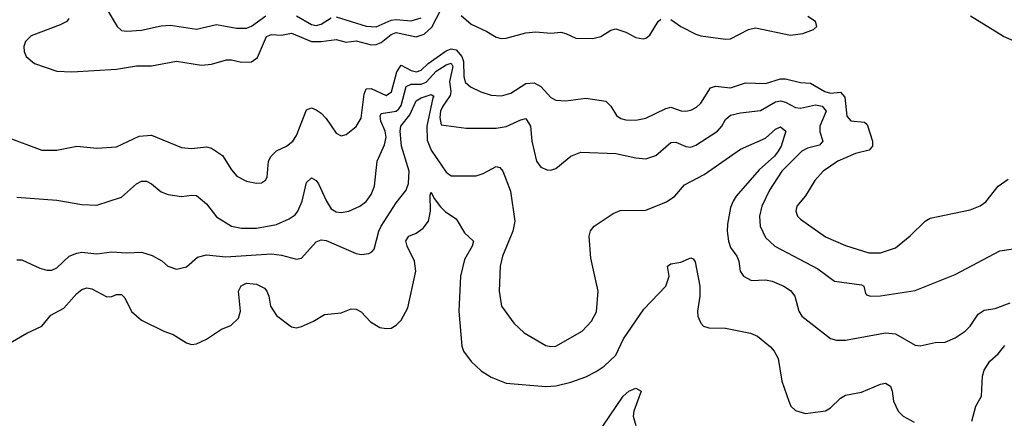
# Model space of a CAD drawing. Header units: inches. Extents: x 1305375 to 1407406, y 744550 to 841633.
# Tile 365 of 509: x 1364121 to 1368067, y 803421 to 805017. Entities that reach past the tile are written whole.
import ezdxf

# ---------------------------------------------------------------- set-up
doc = ezdxf.new("R2010")
doc.units = ezdxf.units.IN
doc.header["$MEASUREMENT"] = 0
doc.layers.add('B3860', color=7, linetype='Continuous')

msp = doc.modelspace()

# ---------------------------------------------------------------- linework, layer by layer
at = {"layer": 'B3860', "color": 5}
for points, elevation in [([(1364319, 805021), (1364310.1, 805009.9), (1364283.8, 804996.2), (1364168, 804952), (1364145, 804930), (1364137.6, 804910), (1364139, 804890), (1364147, 804870), (1364181.1, 804841.1), (1364270, 804810.1), (1364330, 804808.2), (1364510, 804818.8), (1364590, 804831.9), (1364650, 804831.5), (1364750, 804850.9), (1364850, 804835), (1364890, 804839.4), (1364950, 804855.8), (1364970, 804855.8), (1365010, 804846.4), (1365050, 804847.8), (1365074.3, 804865.7), (1365109.9, 804950), (1365130, 804958.2), (1365170, 804955.5), (1365210, 804963.3), (1365290, 804930.1), (1365330, 804929.8), (1365390, 804937.2), (1365430, 804927.1), (1365470, 804932.3), (1365530, 804916.3), (1365550, 804918), (1365570, 804925.8), (1365610, 804957.4), (1365630, 804965.4), (1365710, 804948.3), (1365741.7, 804958.3), (1365772.8, 804987.2), (1365810, 805058.9)], 1220), ([(1364470, 805059.5), (1364512.4, 804990), (1364530, 804974), (1364550.3, 804970.3), (1364610, 804975.2), (1364688.4, 804991.6), (1364725.4, 804994.6), (1364830, 804979.4), (1364910, 804997.8), (1364990, 804982.5), (1365030, 804983.1), (1365050, 804991.4), (1365108.2, 805031.8)], 1240), ([(1365230, 805032.7), (1365290, 804997), (1365310, 804993.3), (1365330, 804999.1), (1365370, 805024.2)], 1240), ([(1365390, 805028), (1365510, 804991), (1365550, 804988), (1365610, 805014.5), (1365630, 805017.6), (1365690, 805012.1), (1365730, 805023.9)], 1240), ([(1365890, 805033.1), (1365930, 804998.7), (1365993.4, 804970), (1366030, 804946.5), (1366050, 804941.7), (1366070, 804942.3), (1366150, 804963.8), (1366190, 804968.5), (1366250, 804963.3), (1366290, 804966.7), (1366310, 804961.9), (1366350, 804942.5), (1366417.8, 804942.2), (1366450, 804950.1), (1366490, 804975.1), (1366510, 804979.8), (1366550, 804967.5), (1366590, 804945.3), (1366619.2, 804940.8), (1366630, 804942.3), (1366645.7, 804954.3), (1366679.8, 805010), (1366690, 805018.6)], 1220), ([(1366730, 805018), (1366770.1, 804990.1), (1366830, 804959.3), (1366850, 804952.5), (1366950, 804938.8), (1366970, 804940.8), (1367042.2, 804977.8), (1367070, 804984.1), (1367210, 804955.3), (1367258.8, 804961.2), (1367302, 804978), (1367315.6, 804990), (1367309.6, 805010), (1367278.9, 805030)], 1220), ([(1368170, 804903.2), (1368063.5, 804950), (1367931.3, 805031.3)], 1180), ([(1364067.8, 804547.8), (1364210, 804494.2), (1364270, 804494.7), (1364350, 804510.2), (1364430, 804502.9), (1364510, 804508.4), (1364599.5, 804550), (1364650, 804554.5), (1364770, 804505.2), (1364810, 804501.4), (1364870, 804507.7), (1364890, 804502.3), (1364933.5, 804473.5), (1364970, 804415.3), (1364992, 804390), (1365030, 804370.2), (1365070, 804362.4), (1365090, 804364), (1365106.2, 804373.8), (1365113.5, 804386.5), (1365118.8, 804450), (1365128.7, 804470), (1365150, 804491.6), (1365190, 804510.4), (1365216.3, 804530), (1365230, 804553.4), (1365270, 804656), (1365290, 804664.6), (1365310, 804655.6), (1365330, 804642.3), (1365350, 804620.9), (1365390, 804562), (1365410, 804551.7), (1365430, 804557.7), (1365470, 804589.1), (1365490, 804622), (1365501.8, 804718.2), (1365510, 804740.6), (1365530, 804740.7), (1365590, 804713.3), (1365611.5, 804728.5), (1365632.1, 804807.9), (1365650, 804834.3), (1365690, 804813.8), (1365712, 804808), (1365730, 804815.2), (1365758.2, 804841.8), (1365830, 804892.1), (1365850, 804900.7), (1365870, 804896.3), (1365892.5, 804870), (1365899.2, 804850), (1365900.5, 804790), (1365906.1, 804766.1), (1365928.1, 804748.1), (1365968.6, 804728.6), (1366010, 804715), (1366051.5, 804711.5), (1366090, 804723.1), (1366150, 804761.9), (1366183.5, 804763.6), (1366209.6, 804749.6), (1366250, 804705.2), (1366270, 804694.7), (1366310, 804691.8), (1366390, 804702.7), (1366470.1, 804690.1), (1366490, 804670.4), (1366512.9, 804632.9), (1366530, 804621.6), (1366550, 804615.9), (1366590, 804614.8), (1366630, 804622.5), (1366710, 804661.7), (1366730, 804666), (1366772.4, 804652.4), (1366790, 804650.2), (1366810, 804655), (1366832.9, 804667.1), (1366850, 804682.8), (1366890, 804744), (1366910, 804751.1), (1366970, 804743.6), (1367030, 804764.4), (1367110, 804761.8), (1367170, 804780.1), (1367190, 804780.3), (1367250, 804765.3), (1367290, 804762.9), (1367348.1, 804730), (1367370, 804722.3), (1367410, 804727), (1367427.3, 804707.3), (1367435.2, 804630), (1367452.1, 804612.1), (1367506.3, 804606.3), (1367517, 804597), (1367538.4, 804530), (1367539, 804510), (1367525.2, 804494.8), (1367470, 804480.7), (1367399.1, 804450), (1367340.2, 804410), (1367306.8, 804373.2), (1367270, 804311.9), (1367235.9, 804270), (1367231.1, 804250), (1367238, 804230), (1367250, 804218), (1367350, 804147.7), (1367430, 804112.7), (1367523.6, 804083.6), (1367570, 804083.8), (1367630, 804103.9), (1367689.1, 804150.9), (1367749.9, 804210.1), (1367770, 804221.8), (1367930, 804255.5), (1367970, 804271.4), (1367992, 804288), (1368042.4, 804350), (1368081.9, 804378.1)], 1180), ([(1364110, 804305.8), (1364270, 804294.3), (1364370, 804276.5), (1364430, 804274.2), (1364530, 804305.8), (1364590, 804360.2), (1364610, 804370.2), (1364630, 804370.3), (1364650, 804359.6), (1364687.8, 804327.8), (1364716.4, 804316.4), (1364770, 804308.4), (1364810, 804314.2), (1364830, 804312.4), (1364870, 804279.6), (1364910, 804227.1), (1364969.6, 804189.5), (1365010, 804181.7), (1365070, 804181.6), (1365150, 804196.8), (1365200.9, 804219.1), (1365224.7, 804235.3), (1365235.9, 804250), (1365253.1, 804290), (1365270, 804365.5), (1365290, 804384), (1365310, 804372.9), (1365319.2, 804359.2), (1365350.2, 804290), (1365370, 804260.2), (1365390, 804247.8), (1365410, 804244.6), (1365440.9, 804250), (1365484.2, 804270), (1365510, 804289.1), (1365530, 804316.5), (1365543.4, 804350), (1365554.3, 804450), (1365583.6, 804516.4), (1365590, 804546), (1365586.1, 804570), (1365568.7, 804610), (1365565.4, 804630), (1365570, 804641.5), (1365629.7, 804650.3), (1365640.1, 804659.9), (1365650, 804673.7), (1365670.5, 804749.5), (1365690, 804758.6), (1365730, 804759.3), (1365750, 804766.7), (1365790, 804810.3), (1365830, 804836.7), (1365850, 804842.2), (1365857.1, 804830), (1365843.7, 804770), (1365849.2, 804730), (1365846.6, 804713.4), (1365816.3, 804670), (1365807.5, 804650), (1365805.4, 804625.4), (1365810, 804595.8), (1365910, 804582), (1366030, 804582.8), (1366071.2, 804588.8), (1366130, 804616.5), (1366150, 804621.5), (1366168.5, 804590), (1366173.9, 804530), (1366192.2, 804450), (1366210, 804425.8), (1366235.5, 804415.5), (1366250, 804414), (1366270, 804421.2), (1366330, 804470.3), (1366370, 804485.8), (1366510, 804481.1), (1366590, 804463.2), (1366630, 804460.2), (1366670, 804473.7), (1366730, 804524.5), (1366750, 804526.5), (1366790, 804509.3), (1366810, 804507), (1366830, 804515), (1366917.3, 804570), (1366935.3, 804590), (1366950, 804616.9), (1366970, 804634.8), (1367010, 804644.1), (1367090, 804653), (1367150, 804687.4), (1367170, 804692.5), (1367190, 804686.9), (1367230, 804665.8), (1367250, 804662.8), (1367310, 804676), (1367336.5, 804670), (1367352.6, 804650), (1367327.2, 804590), (1367327.8, 804567.8), (1367339.3, 804530), (1367325.5, 804514.5), (1367277.7, 804502.3), (1367255.5, 804490), (1367175.8, 804410), (1367125.9, 804334.1), (1367094.8, 804270), (1367085.5, 804230), (1367088.9, 804190), (1367110, 804144.4), (1367147.7, 804110), (1367319.5, 804019.5), (1367385.7, 803970), (1367494.8, 803954.8), (1367503.8, 803950), (1367510, 803921), (1367514.9, 803914.9), (1367530.3, 803910.3), (1367570, 803911.3), (1367710, 803932), (1367870, 803996.9), (1368049.1, 804090.9), (1368130, 804103.2)], 1160), ([(1364110, 804055.3), (1364130, 804054.9), (1364201.9, 804021.8), (1364230, 804014.2), (1364250, 804014.4), (1364270, 804023.2), (1364319.7, 804070), (1364350, 804082.7), (1364370, 804085.9), (1364430, 804079.8), (1364490, 804086.8), (1364550, 804083.2), (1364610, 804086.4), (1364652.8, 804072.8), (1364691.1, 804051.1), (1364715.5, 804030), (1364750, 804018.5), (1364790, 804027.6), (1364833.7, 804066.3), (1364870, 804075), (1364947.5, 804067.5), (1365130, 804078.9), (1365170, 804074.2), (1365230, 804058), (1365250, 804061.5), (1365310, 804127.9), (1365330, 804135.9), (1365350, 804133), (1365470, 804080.9), (1365490, 804077.1), (1365519.8, 804080.2), (1365533, 804087), (1365541.3, 804098.7), (1365560.1, 804170), (1365569.4, 804190), (1365630, 804283.8), (1365670, 804334.6), (1365679.4, 804360.6), (1365681.8, 804410), (1365651.2, 804510), (1365646.1, 804570), (1365648.5, 804590), (1365684, 804636), (1365710, 804692.5), (1365730, 804703.9), (1365770, 804717), (1365781.1, 804710), (1365776.3, 804703.7), (1365752.8, 804590), (1365754.2, 804534.2), (1365770, 804495), (1365830, 804406.2), (1365850, 804392.1), (1365950, 804391.8), (1365978.5, 804401.5), (1366030, 804429.1), (1366044.9, 804424.9), (1366057.1, 804410), (1366088.2, 804330), (1366105.2, 804210), (1366097.2, 804170), (1366055.9, 804070), (1366047.1, 804030), (1366042.2, 803930), (1366052.4, 803870), (1366101.6, 803801.6), (1366142.9, 803762.9), (1366230, 803712.7), (1366250, 803707.8), (1366270, 803710.2), (1366374.6, 803770), (1366412.3, 803810), (1366432.7, 803847.3), (1366439.3, 803930), (1366410, 804062), (1366403.4, 804150), (1366408.2, 804171.8), (1366422.6, 804190), (1366499.4, 804240.6), (1366527.6, 804252.4), (1366630, 804254.3), (1366713, 804287), (1366746.4, 804310), (1366784.6, 804355.4), (1366863.4, 804396.6), (1367010, 804498.2), (1367110, 804542.6), (1367150, 804579), (1367170, 804588.2), (1367191.1, 804570), (1367172.9, 804510), (1367160.9, 804490), (1367145.2, 804470), (1367084.6, 804415.5), (1366992.4, 804310), (1366980.3, 804290), (1366970, 804265.4), (1366957.5, 804197.5), (1366955.8, 804170), (1366960.9, 804130), (1366970, 804104.2), (1366995.2, 804070), (1367002.8, 804050), (1367007.7, 804010), (1367022, 803990), (1367053, 803973), (1367110, 803975), (1367137.1, 803970), (1367183.1, 803950), (1367210, 803932.6), (1367227.2, 803910), (1367242.7, 803850), (1367255.6, 803830), (1367370, 803740.3), (1367394.3, 803734.3), (1367430, 803734), (1367590, 803763.2), (1367630, 803758.5), (1367710, 803714), (1367730, 803711.7), (1367790, 803724.9), (1367830, 803725.7), (1367870, 803743.1), (1367909.8, 803770.2), (1367930, 803790.3), (1367962, 803838), (1367986.2, 803853.8), (1368030, 803860.5), (1368090, 803883.5)], 1140), ([(1363990, 803670.2), (1364150, 803762.2), (1364210.7, 803789.3), (1364246.1, 803833.9), (1364298.8, 803861.2), (1364350, 803921), (1364370, 803936.8), (1364390, 803943), (1364410, 803938.6), (1364470, 803907.5), (1364490, 803907.9), (1364510, 803917), (1364530, 803916.3), (1364543.3, 803903.3), (1364569.1, 803849.1), (1364610, 803813.6), (1364698.8, 803770), (1364736.9, 803756.9), (1364790, 803722.4), (1364810, 803716.4), (1364830, 803718.4), (1364870, 803737.1), (1364930, 803777.3), (1364967, 803793), (1364998, 803822), (1365006.4, 803850), (1364998.2, 803930), (1365008.4, 803951.6), (1365030, 803961.7), (1365070, 803958.5), (1365101.9, 803941.9), (1365112.3, 803930), (1365119.8, 803910), (1365126.1, 803870), (1365150, 803832.2), (1365210, 803786.7), (1365230, 803783.7), (1365250, 803788.7), (1365299.3, 803810), (1365343.3, 803836.7), (1365410, 803842.6), (1365450, 803858.7), (1365470, 803858), (1365490, 803847.4), (1365526.8, 803806.8), (1365564.8, 803784.8), (1365590, 803779.8), (1365610, 803782), (1365630, 803793.4), (1365650, 803813.4), (1365676.8, 803863.2), (1365708.5, 804010), (1365703.7, 804050), (1365674.6, 804110), (1365669, 804131), (1365680.7, 804150), (1365710, 804162.6), (1365737.6, 804182.4), (1365759, 804210), (1365767.4, 804250), (1365766.1, 804313.9), (1365770, 804326.8), (1365781.5, 804301.5), (1365807.1, 804267.1), (1365827.3, 804247.3), (1365870, 804219.3), (1365903.4, 804163.4), (1365939.5, 804130), (1365934.3, 804110), (1365903.6, 804056.4), (1365887.6, 803990), (1365880.9, 803850), (1365893.4, 803710), (1365900.2, 803690), (1365930, 803648.9), (1365970, 803611.5), (1366010, 803585.4), (1366070, 803561.8), (1366230, 803547.8), (1366270, 803551.5), (1366330, 803565.7), (1366390, 803586.8), (1366431.6, 803608.4), (1366463.9, 803630), (1366510, 803673), (1366541, 803739), (1366622.4, 803857.6), (1366710.8, 803950), (1366723.1, 803990), (1366717, 804030), (1366730, 804039.5), (1366770, 804046.5), (1366810, 804063.8), (1366819.9, 804059.9), (1366827.3, 804047.3), (1366846.5, 803950), (1366846.7, 803910), (1366837.5, 803850), (1366839.2, 803830), (1366850, 803801.6), (1366861.6, 803790), (1366883, 803783), (1366950, 803781.3), (1367050, 803762), (1367078, 803750), (1367130, 803706.7), (1367144.9, 803690), (1367160, 803660), (1367174.7, 803570), (1367202.7, 803490), (1367211.8, 803470), (1367230, 803451.8), (1367270, 803440.2), (1367350, 803450.3), (1367370, 803463.1), (1367410, 803501.8), (1367430, 803513.7), (1367494.6, 803525.4), (1367570, 803557.2), (1367590, 803561.5), (1367610.2, 803550), (1367617.5, 803530), (1367622, 803490), (1367641.5, 803450), (1367661.3, 803430), (1367704.9, 803404.9)], 1120), ([(1367936.9, 803410), (1367952.4, 803470), (1367975.5, 803510), (1367979.5, 803590), (1367985.8, 803614.2), (1368009, 803650), (1368041.5, 803678.5), (1368068.1, 803711.9)], 1120), ([(1366457.7, 803390), (1366539.9, 803510), (1366562.3, 803530), (1366590, 803541.7), (1366610.9, 803530), (1366581.9, 803450), (1366580.1, 803430), (1366590, 803392.4)], 1080)]:
    msp.add_lwpolyline(points, dxfattribs=dict(at, elevation=elevation))

doc.saveas('drawing.dxf')
